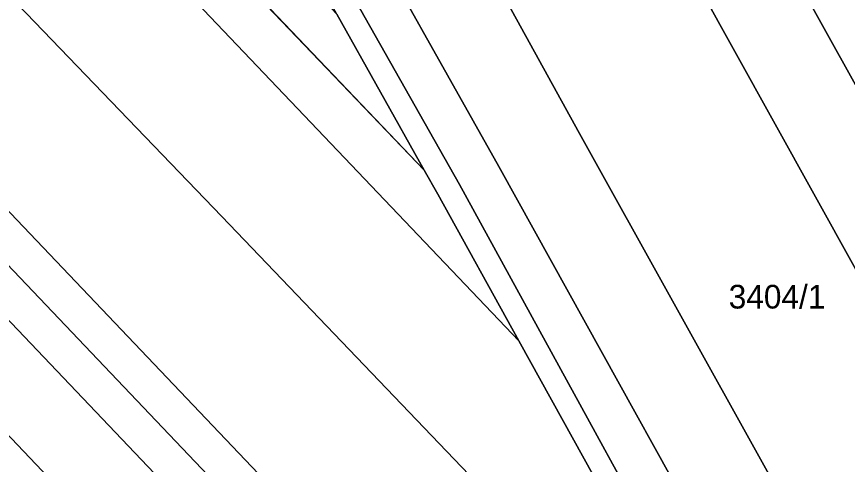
# Model space of a CAD drawing. Extents: x -262715 to -259381, y -1237238 to -1231182.
# Drawn here: x -261957.5 to -261887.2, y -1235962.8 to -1235925 of the extents above; entities that cross this region are included whole.
import ezdxf

# ---------------------------------------------------------------- set-up
doc = ezdxf.new("R2010")
doc.units = 0
for name, color, linetype in [('body_kn', 7, 'Continuous'), ('kladpar_druhypozemkov', 7, 'Continuous'), ('kladpar_hranice', 7, 'Continuous'), ('kladpar_parcelnecisla', 7, 'Continuous'), ('kladpar_plochy', 7, 'Continuous')]:
    doc.layers.add(name, color=color, linetype=linetype)

msp = doc.modelspace()

# ---------------------------------------------------------------- linework, layer by layer
at = {"layer": 'body_kn'}
for p, q in [((-261896.85, -1235927.71), (-261896.85, -1235927.71)), ((-261909.84, -1235934.89), (-261909.84, -1235934.89)), ((-261916.67, -1235937.68), (-261916.67, -1235937.68)), ((-261922.97, -1235937.99), (-261922.97, -1235937.99)), ((-261922.97, -1235937.99), (-261922.97, -1235937.99)), ((-261920, -1235939.19), (-261920, -1235939.19)), ((-261921.83, -1235940.02), (-261921.83, -1235940.02)), ((-261940.1, -1235941.89), (-261940.1, -1235941.89)), ((-261914.96, -1235952.41), (-261914.96, -1235952.41)), ((-261914.96, -1235952.41), (-261914.96, -1235952.41))]:
    msp.add_line(p, q, dxfattribs=at)
at = {"layer": 'kladpar_druhypozemkov'}
msp.add_line((-261893.47, -1235947.75), (-261893.47, -1235947.75), dxfattribs=at)
at = {"layer": 'kladpar_hranice'}
for p, q in [((-261922.97, -1235937.99), (-262116.47, -1235735.51)), ((-261930.37, -1235924.8), (-261922.97, -1235937.99))]:
    msp.add_line(p, q, dxfattribs=at)
for points in [[(-262014.03, -1235788.7), (-262026.68, -1235770.18), (-262038.26, -1235753.76), (-262038.95, -1235752.79), (-262050.13, -1235737.71), (-262068.89, -1235713.4), (-262073.43, -1235707.73), (-262085.41, -1235692.75), (-262084, -1235691.81), (-262072.62, -1235706.19), (-262070.25, -1235709.18), (-262067.92, -1235712.13), (-262048.81, -1235736.4), (-262038.27, -1235751.02), (-262025.06, -1235769.46), (-262005.84, -1235797.58), (-261988.46, -1235824.18), (-261965.38, -1235860.68), (-261953.11, -1235881.41), (-261933.41, -1235915.49), (-261920, -1235939.19), (-261895.09, -1235984.6), (-261879.4, -1236012.74), (-261863.34, -1236041.51)], [(-261863.34, -1236041.51), (-261879.4, -1236012.74), (-261895.09, -1235984.6), (-261920, -1235939.19), (-261933.41, -1235915.49), (-261953.11, -1235881.41), (-261965.38, -1235860.68), (-261988.46, -1235824.18), (-262005.84, -1235797.58), (-262025.06, -1235769.46), (-262038.27, -1235751.02), (-262048.81, -1235736.4), (-262067.92, -1235712.13), (-262070.25, -1235709.18)], [(-262113.04, -1235733.41), (-262116.47, -1235735.51), (-262120.11, -1235737.81), (-262124.93, -1235741.22), (-262129.17, -1235743.89), (-262043.57, -1235832.85), (-261984.76, -1235895.55), (-261940.1, -1235941.89), (-261909.68, -1235973.64), (-261894.17, -1235989.82)], [(-262120.11, -1235737.81), (-262116.47, -1235735.51), (-261922.97, -1235937.99)], [(-262043.62, -1235737.36), (-262035.55, -1235748.56), (-262022.27, -1235766.94), (-262003.02, -1235795.01), (-261985.22, -1235821.68), (-261961.71, -1235859.09), (-261949.6, -1235879.27), (-261929.94, -1235914.05), (-261916.67, -1235937.68), (-261891.92, -1235982.24), (-261876.27, -1236011.18), (-261868.87, -1236023.76), (-261862.69, -1236038.39)], [(-261862.69, -1236038.39), (-261868.87, -1236023.76), (-261876.27, -1236011.18), (-261891.92, -1235982.24), (-261916.67, -1235937.68), (-261929.94, -1235914.05), (-261949.6, -1235879.27), (-261961.71, -1235859.09), (-261985.22, -1235821.68), (-262003.02, -1235795.01), (-262022.27, -1235766.94), (-262035.55, -1235748.56), (-262043.62, -1235737.36)], [(-262129.17, -1235743.89), (-262124.93, -1235741.22), (-262120.11, -1235737.81), (-262109.92, -1235748.38), (-262083.06, -1235776.18), (-261914.96, -1235952.41), (-261896.63, -1235985.47), (-261894.17, -1235989.82), (-261909.68, -1235973.64), (-261940.1, -1235941.89), (-261984.76, -1235895.55), (-262043.57, -1235832.85), (-262129.17, -1235743.89)], [(-261914.96, -1235952.41), (-262083.06, -1235776.18), (-262109.92, -1235748.38), (-262120.11, -1235737.81)], [(-261896.15, -1236006.52), (-262045.77, -1235849.45), (-262140.36, -1235750.65), (-262143.07, -1235752.37), (-262143.22, -1235752.46), (-262146.09, -1235754.28), (-262151.74, -1235757.87), (-262056.34, -1235857.01), (-261901.16, -1236020.4)], [(-262143.22, -1235752.46), (-262143.07, -1235752.37), (-262140.36, -1235750.65), (-262045.77, -1235849.45), (-261896.15, -1236006.52)], [(-262146.09, -1235754.28), (-262143.22, -1235752.46), (-262048.83, -1235850.82), (-261897.36, -1236009.87)], [(-261897.36, -1236009.87), (-262048.83, -1235850.82), (-262143.22, -1235752.46)], [(-262151.74, -1235757.87), (-262146.09, -1235754.28), (-262051.9, -1235852.2), (-261898.57, -1236013.22)], [(-261898.57, -1236013.22), (-262051.9, -1235852.2), (-262146.09, -1235754.28)], [(-261901.16, -1236020.4), (-262056.34, -1235857.01), (-262151.74, -1235757.87)], [(-261914.96, -1235952.41), (-261921.83, -1235940.02), (-261922.97, -1235937.99), (-261930.37, -1235924.8), (-261935.51, -1235915.64), (-261944.22, -1235900.15), (-261954.48, -1235881.89), (-261957.7, -1235876.52), (-261966.84, -1235861.31), (-261974, -1235849.89), (-261981.75, -1235837.53), (-261989.79, -1235824.69), (-261990.49, -1235823.64), (-262003.07, -1235804.87)], [(-261859.88, -1235978.54), (-261866.29, -1235967.03), (-261891.21, -1235922.23), (-261911.2, -1235886.32), (-261923.2, -1235864.87), (-261923.36, -1235864.6)], [(-261923.36, -1235864.6), (-261923.2, -1235864.87), (-261911.2, -1235886.32), (-261891.21, -1235922.23), (-261866.29, -1235967.03), (-261859.88, -1235978.54)], [(-261868.21, -1236009.58), (-261885.82, -1235978.08), (-261909.84, -1235934.89), (-261921.72, -1235913.33), (-261922.43, -1235907.97), (-261918.36, -1235902.68), (-261913.44, -1235901.84), (-261910.09, -1235903.81), (-261896.85, -1235927.71), (-261872.68, -1235971.19), (-261864.53, -1235985.75)], [(-261864.53, -1235985.75), (-261872.68, -1235971.19), (-261896.85, -1235927.71), (-261910.09, -1235903.81), (-261913.44, -1235901.84), (-261918.36, -1235902.68), (-261922.43, -1235907.97), (-261921.72, -1235913.33), (-261909.84, -1235934.89), (-261885.82, -1235978.08), (-261868.21, -1236009.58), (-261860.49, -1236005.19)], [(-261922.97, -1235937.99), (-261921.83, -1235940.02), (-261914.96, -1235952.41)], [(-261894.17, -1235989.82), (-261896.63, -1235985.47), (-261914.96, -1235952.41)]]:
    msp.add_lwpolyline(points, dxfattribs=at)
at = {"layer": 'kladpar_plochy'}
for points in [[(-261895.09, -1235984.6), (-261920, -1235939.19), (-261933.41, -1235915.49), (-261953.11, -1235881.41), (-261965.38, -1235860.68), (-261988.46, -1235824.18), (-262005.84, -1235797.58), (-262025.06, -1235769.46), (-262038.27, -1235751.02), (-262048.81, -1235736.4), (-262067.92, -1235712.13), (-262070.25, -1235709.18), (-262043.62, -1235737.36), (-262035.55, -1235748.56), (-262022.27, -1235766.94), (-262003.02, -1235795.01), (-261985.22, -1235821.68), (-261961.71, -1235859.09), (-261949.6, -1235879.27), (-261929.94, -1235914.05), (-261916.67, -1235937.68), (-261891.92, -1235982.24)], [(-262043.62, -1235737.36), (-262003.82, -1235779.47), (-262002.36, -1235782.12), (-261978.8, -1235817.63), (-261955.75, -1235854.26), (-261943.03, -1235875.99), (-261933.35, -1235891.94), (-261930.21, -1235894.86), (-261924.75, -1235894.88), (-261920.62, -1235891.19), (-261920.13, -1235885.82), (-261929.6, -1235869.2), (-261942.34, -1235847.33), (-261947.61, -1235838.94), (-261923.36, -1235864.6), (-261923.2, -1235864.87), (-261911.2, -1235886.32), (-261891.21, -1235922.23), (-261866.29, -1235967.03)], [(-261891.92, -1235982.24), (-261916.67, -1235937.68), (-261929.94, -1235914.05), (-261949.6, -1235879.27), (-261961.71, -1235859.09), (-261985.22, -1235821.68), (-262003.02, -1235795.01), (-262022.27, -1235766.94), (-262035.55, -1235748.56)], [(-261896.15, -1236006.52), (-262045.77, -1235849.45), (-262140.36, -1235750.65), (-262143.07, -1235752.37), (-262143.22, -1235752.46), (-262146.09, -1235754.28), (-262151.74, -1235757.87), (-262056.34, -1235857.01), (-261901.16, -1236020.4)], [(-262038.27, -1235751.02), (-262025.06, -1235769.46), (-262005.84, -1235797.58), (-261988.46, -1235824.18), (-261965.38, -1235860.68), (-261953.11, -1235881.41), (-261933.41, -1235915.49), (-261920, -1235939.19), (-261895.09, -1235984.6)], [(-261896.63, -1235985.47), (-261914.96, -1235952.41), (-261921.83, -1235940.02), (-261922.97, -1235937.99), (-261930.37, -1235924.8), (-261935.51, -1235915.64), (-261944.22, -1235900.15), (-261954.48, -1235881.89), (-261957.7, -1235876.52), (-261966.84, -1235861.31), (-261974, -1235849.89), (-261981.75, -1235837.53), (-261989.79, -1235824.69), (-261990.49, -1235823.64), (-262003.07, -1235804.87), (-262007.11, -1235798.84), (-262014.03, -1235788.7), (-262026.68, -1235770.18), (-262038.26, -1235753.76)], [(-262043.57, -1235832.85), (-261984.76, -1235895.55), (-261940.1, -1235941.89), (-261909.68, -1235973.64)], [(-261872.68, -1235971.19), (-261896.85, -1235927.71), (-261910.09, -1235903.81), (-261913.44, -1235901.84), (-261918.36, -1235902.68), (-261922.43, -1235907.97), (-261921.72, -1235913.33), (-261909.84, -1235934.89), (-261885.82, -1235978.08)]]:
    msp.add_lwpolyline(points, dxfattribs=at)
for points in [[(-262116.47, -1235735.51), (-262113.04, -1235733.41), (-262088.9, -1235758.49), (-262072.69, -1235774.89), (-262054.74, -1235793.22), (-261930.37, -1235924.8), (-261922.97, -1235937.99)], [(-262120.11, -1235737.81), (-262116.47, -1235735.51), (-261922.97, -1235937.99), (-261921.83, -1235940.02), (-261914.96, -1235952.41), (-262083.06, -1235776.18), (-262109.92, -1235748.38)], [(-262129.17, -1235743.89), (-262124.93, -1235741.22), (-262120.11, -1235737.81), (-262109.92, -1235748.38), (-262083.06, -1235776.18), (-261914.96, -1235952.41), (-261896.63, -1235985.47), (-261894.17, -1235989.82), (-261909.68, -1235973.64), (-261940.1, -1235941.89), (-261984.76, -1235895.55), (-262043.57, -1235832.85)], [(-262143.22, -1235752.46), (-262143.07, -1235752.37), (-262140.36, -1235750.65), (-262045.77, -1235849.45), (-261896.15, -1236006.52), (-261897.36, -1236009.87), (-262048.83, -1235850.82)], [(-262146.09, -1235754.28), (-262143.22, -1235752.46), (-262048.83, -1235850.82), (-261897.36, -1236009.87), (-261898.57, -1236013.22), (-262051.9, -1235852.2)], [(-262151.74, -1235757.87), (-262146.09, -1235754.28), (-262051.9, -1235852.2), (-261898.57, -1236013.22), (-261901.16, -1236020.4), (-262056.34, -1235857.01)], [(-261859.88, -1235978.54), (-261866.29, -1235967.03), (-261891.21, -1235922.23), (-261911.2, -1235886.32), (-261923.2, -1235864.87), (-261923.36, -1235864.6), (-261905.47, -1235883.52), (-261886.64, -1235917.65), (-261860.95, -1235964.08), (-261855.89, -1235972.34)], [(-261868.21, -1236009.58), (-261885.82, -1235978.08), (-261909.84, -1235934.89), (-261921.72, -1235913.33), (-261922.43, -1235907.97), (-261918.36, -1235902.68), (-261913.44, -1235901.84), (-261910.09, -1235903.81), (-261896.85, -1235927.71), (-261872.68, -1235971.19), (-261864.53, -1235985.75), (-261871.25, -1235996.18), (-261863.39, -1236002.76), (-261860.49, -1236005.19)]]:
    msp.add_lwpolyline(points, close=True, dxfattribs=at)

# ---------------------------------------------------------------- texts
at = {"layer": 'kladpar_parcelnecisla'}
msp.add_text('3404/1', height=2, dxfattribs=at).set_placement((-261897.214, -1235949.68))

doc.saveas('drawing.dxf')
